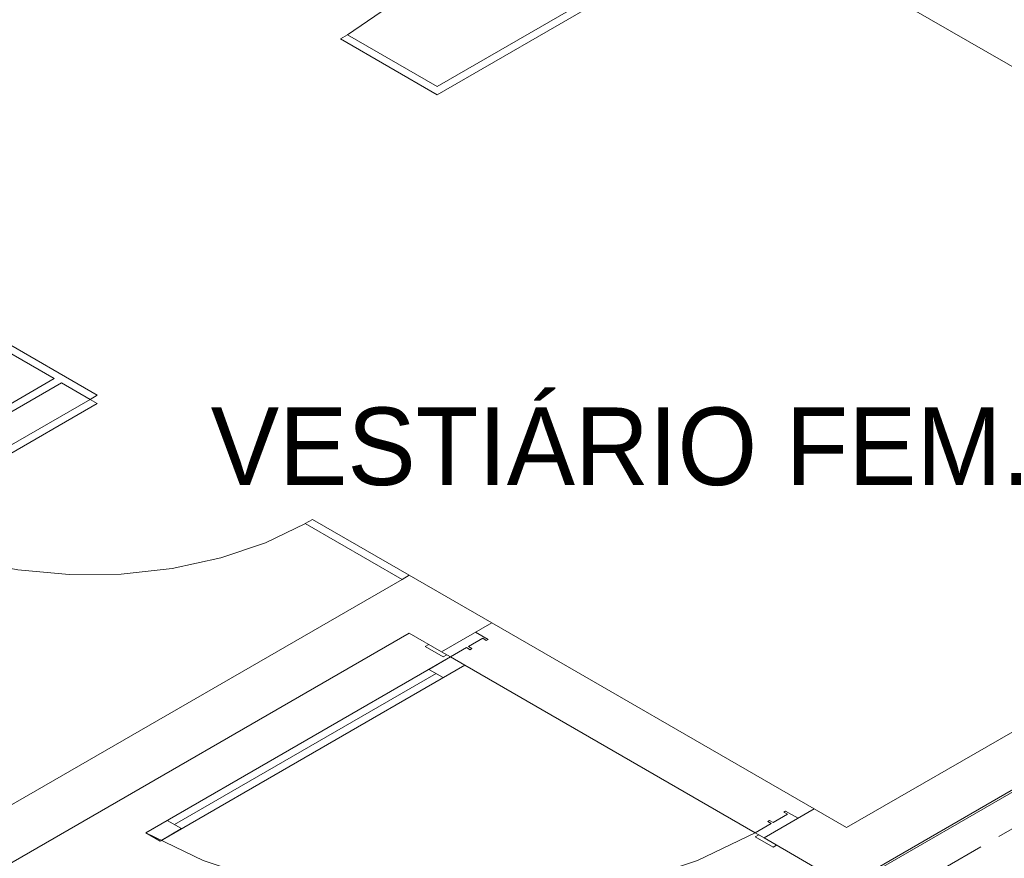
# Model space of a CAD drawing. Header units: millimetres. Extents: x 567 to 934, y -1 to 364.
# Tile 985 of 1056: x 755.54 to 760.29, y 187.66 to 191.72. Entities that reach past the tile are written whole.
import ezdxf

# ---------------------------------------------------------------- set-up
doc = ezdxf.new("R2010")
doc.units = ezdxf.units.MM
doc.header["$MEASUREMENT"] = 0
doc.linetypes.add('JIS_02_2.0', pattern=[0.3, 0.2, -0.1])
doc.linetypes.add('NULL', pattern=[0])
doc.layers.add('ARQ FINA', color=8, linetype='Continuous')
doc.layers.add('DI-Área do detalhe', color=10, linetype='JIS_02_2.0', lineweight=0)
doc.styles.add('Arial', font='arial.ttf')

msp = doc.modelspace()

# ---------------------------------------------------------------- linework, layer by layer
at = {"layer": 'ARQ FINA', "lineweight": 5}
for p, q in [((757.5537, 191.3943), (759.9785, 192.7943)), ((760.0132, 192.7743), (757.5537, 191.3543)), ((763.0912, 189.8972), (759.0606, 192.2243)), ((757.1207, 191.6443), (757.086, 191.6243)), ((757.5537, 191.3543), (757.086, 191.6243)), ((757.1207, 191.6443), (757.5537, 191.3943)), ((764.0698, 190.4322), (759.5318, 187.8122)), ((759.5318, 187.5322), (764.3123, 190.2922)), ((764.3123, 190.2822), (759.5405, 187.5272)), ((755.3056, 190.2522), (755.9118, 189.9022)), ((755.704, 189.9822), (755.2709, 190.2322)), ((753.1405, 188.5022), (755.704, 189.9822)), ((755.7386, 189.9622), (753.1752, 188.4822)), ((755.8772, 189.8822), (755.7386, 189.9622)), ((755.8772, 189.8822), (755.9118, 189.9022)), ((755.8772, 189.8822), (754.8379, 189.2822)), ((755.9118, 189.8622), (754.8726, 189.2622)), ((755.8772, 189.8822), (755.9118, 189.8622)), ((756.951, 189.3022), (756.9164, 189.2822)), ((757.384, 189.0122), (756.9164, 189.2822)), ((756.951, 189.3022), (757.4187, 189.0322)), ((757.384, 189.0122), (754.8206, 187.5322)), ((757.384, 189.0122), (757.4187, 189.0322)), ((757.8171, 188.8022), (757.4187, 189.0322)), ((757.5746, 188.6622), (757.8171, 188.8022)), ((759.3759, 187.9022), (757.8171, 188.8022)), ((755.0631, 187.3922), (757.4187, 188.7522)), ((757.4187, 188.7522), (757.5746, 188.6622)), ((757.7738, 188.7272), (757.7045, 188.6872)), ((757.7391, 188.7572), (757.7997, 188.7222)), ((757.7911, 188.7172), (757.7738, 188.7272)), ((757.7997, 188.7222), (757.7911, 188.7172)), ((757.4966, 188.6872), (757.514, 188.6972)), ((757.5832, 188.6372), (757.4966, 188.6872)), ((757.6958, 188.6822), (757.6179, 188.6372)), ((757.7131, 188.6722), (757.6958, 188.6822)), ((757.7045, 188.6872), (757.7218, 188.6772)), ((757.7218, 188.6772), (757.7131, 188.6722)), ((756.1456, 187.7872), (757.6179, 188.6372)), ((757.6179, 188.6372), (757.514, 188.5772)), ((757.6179, 188.6372), (757.5746, 188.6622)), ((757.5746, 188.6622), (757.6006, 188.6472)), ((757.6006, 188.6472), (757.5832, 188.6372)), ((757.6179, 188.6372), (757.6872, 188.5972)), ((757.6872, 188.5972), (757.6179, 188.6372)), ((757.6872, 188.5972), (756.2149, 187.7472)), ((757.514, 188.5772), (757.5832, 188.5372)), ((757.5832, 188.5372), (757.6872, 188.5972)), ((759.0901, 187.7872), (757.6872, 188.5972)), ((756.2842, 187.8272), (757.5486, 188.5572)), ((759.3759, 187.9022), (759.1334, 187.7622)), ((759.5318, 187.8122), (759.3759, 187.9022)), ((759.1767, 187.8372), (759.246, 187.8772)), ((759.2287, 187.8872), (759.2373, 187.8922)), ((759.246, 187.8772), (759.2287, 187.8872)), ((759.2373, 187.8922), (759.298, 187.8572)), ((756.2496, 187.8472), (756.1456, 187.7872)), ((756.2149, 187.7472), (756.3188, 187.8072)), ((756.3188, 187.8072), (756.2496, 187.8472)), ((759.0901, 187.7872), (759.1681, 187.8322)), ((759.1507, 187.8422), (759.1594, 187.8472)), ((759.1681, 187.8322), (759.1507, 187.8422)), ((759.1594, 187.8472), (759.1767, 187.8372)), ((756.2149, 187.7472), (756.1456, 187.7872)), ((756.1456, 187.7872), (756.2149, 187.7472)), ((759.1334, 187.7622), (759.0901, 187.7872)), ((759.0901, 187.7672), (759.1074, 187.7772)), ((759.1767, 187.7172), (759.0901, 187.7672)), ((759.1074, 187.7772), (759.1334, 187.7622)), ((759.1334, 187.7622), (759.5318, 187.5322)), ((759.194, 187.7272), (759.1767, 187.7172))]:
    msp.add_line(p, q, dxfattribs=at)
for points in [[(757.1212, 191.6439), (757.2829, 191.7547), (757.4095, 191.8798), (757.4975, 192.0154), (757.5443, 192.1578), (757.5485, 192.3026), (757.5099, 192.4457), (757.4298, 192.583), (757.3105, 192.7104), (757.1553, 192.8243)], [(754.8726, 189.2622), (755.0698, 189.1726), (755.2904, 189.1037), (755.5282, 189.0575), (755.7761, 189.0352), (756.027, 189.0376), (756.2735, 189.0646), (756.5085, 189.1154), (756.7251, 189.1886), (756.917, 189.2819)], [(756.1456, 187.7872), (756.4236, 187.6525), (756.738, 187.5478), (757.079, 187.4761), (757.4364, 187.4397), (757.7993, 187.4397), (758.1568, 187.4761), (758.4978, 187.5478), (758.8121, 187.6525), (759.0901, 187.7872)]]:
    msp.add_lwpolyline(points, dxfattribs=at)
at = {"layer": 'DI-Área do detalhe'}
msp.add_lwpolyline([(747.1937, 191.8011), (754.8291, 196.2094), (764.8577, 190.4194), (757.2223, 186.0111), (747.1937, 191.8011)], dxfattribs=at)

# ---------------------------------------------------------------- texts
at = {"layer": 'ARQ FINA', "linetype": 'NULL', "lineweight": 5, "insert": (756.4598, 189.4625), "char_height": 0.375, "width": 8.384909, "attachment_point": 7, "line_spacing_factor": 0.6, "style": 'Arial'}
msp.add_mtext('VESTIÁRIO FEM.', dxfattribs=at)

doc.saveas('drawing.dxf')
